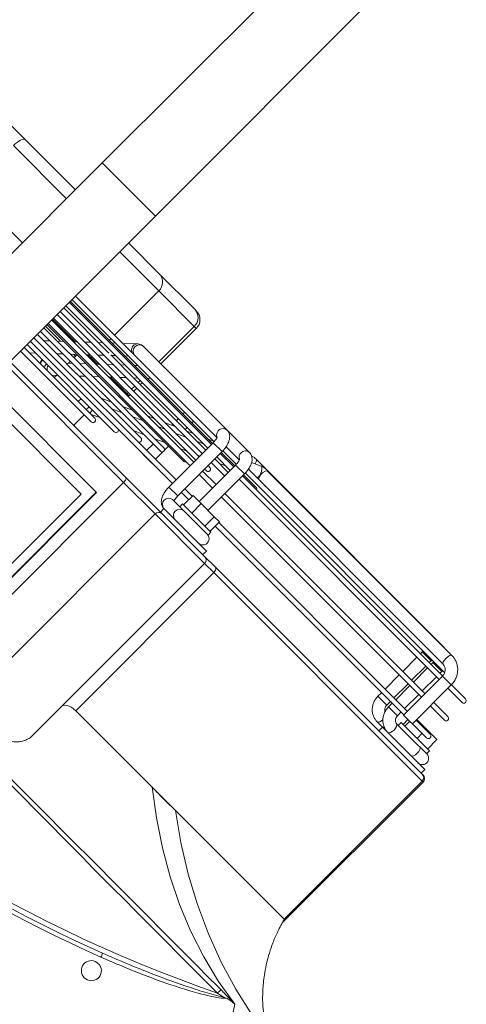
# Model space of a CAD drawing. Header units: millimetres. Extents: x -96593 to 66336, y -23969 to 7139.
# Tile 565 of 656: x -12866 to -12851, y -738 to -704. Entities that reach past the tile are written whole.
import ezdxf

# ---------------------------------------------------------------- set-up
doc = ezdxf.new("R2010")
doc.units = ezdxf.units.MM
doc.layers.add('mm_punktwstawienia', color=1, linetype='Continuous', lineweight=50)

# ---------------------------------------------------------------- blocks, each defined once
blk = doc.blocks.new('W_Gorny')
at = {"color": 7, "linetype": 'Continuous', "lineweight": 13}
for p, q in [((143.801, 230.641), (143.801, 244.007)), ((146.801, 230.641), (146.801, 244.007)), ((143.801, 230.641), (146.801, 230.641)), ((143.801, 230.641), (143.801, 206.024)), ((146.801, 230.641), (146.801, 206.024)), ((139.97, 229.124), (140.968, 229.124)), ((140.968, 229.124), (143.801, 229.124)), ((146.801, 229.124), (148.537, 229.124)), ((148.537, 229.124), (150.546, 229.124)), ((150.546, 229.124), (150.633, 229.124)), ((143.801, 228.624), (140.8, 228.624)), ((149.008, 228.624), (146.801, 228.624)), ((151.017, 228.624), (149.008, 228.624)), ((149.008, 228.624), (149.008, 226.124)), ((151.017, 226.624), (151.017, 228.624)), ((151.133, 228.624), (151.017, 228.624)), ((151.133, 226.624), (151.133, 228.624)), ((149.895, 226.521), (149.472, 226.124)), ((154.871, 226.624), (150.146, 226.624)), ((156.135, 226.624), (154.871, 226.624)), ((156.846, 226.567), (156.476, 226.402)), ((157.116, 226.624), (156.515, 226.624)), ((167.05, 226.624), (157.116, 226.624)), ((157.116, 226.624), (157.155, 226.608)), ((167.586, 226.614), (157.174, 226.614)), ((167.148, 226.614), (167.05, 226.624)), ((167.05, 226.624), (167.08, 226.614)), ((143.801, 226.124), (137.678, 226.124)), ((154.522, 226.124), (146.801, 226.124)), ((154.523, 226.124), (154.794, 226.124)), ((155.787, 226.124), (155.318, 226.124)), ((155.787, 226.124), (156.058, 226.124)), ((166.905, 226.124), (156.584, 226.124)), ((157.143, 226.132), (157.117, 226.124)), ((166.967, 226.114), (167.586, 226.114)), ((146.801, 225.924), (154.84, 225.924)), ((149.794, 225.832), (146.801, 225.832)), ((154.835, 225.774), (146.801, 225.774)), ((149.008, 225.924), (149.008, 225.832)), ((149.258, 225.924), (149.159, 225.832)), ((151.053, 225.832), (149.794, 225.832)), ((149.891, 225.832), (149.989, 225.924)), ((150.522, 225.924), (150.424, 225.832)), ((151.121, 225.832), (151.053, 225.832)), ((154.835, 225.832), (151.121, 225.832)), ((151.155, 225.832), (151.254, 225.924)), ((154.803, 225.924), (154.595, 225.832)), ((154.835, 225.874), (154.835, 223.374)), ((155.335, 225.874), (154.835, 225.874)), ((155.404, 225.924), (155.335, 225.893)), ((155.335, 223.374), (155.335, 225.874)), ((156.1, 225.832), (155.335, 225.832)), ((156.1, 225.774), (155.335, 225.774)), ((155.336, 225.924), (156.105, 225.924)), ((156.1, 225.874), (156.1, 223.814)), ((156.1, 225.874), (156.124, 225.874)), ((156.124, 225.874), (156.6, 225.874)), ((156.599, 225.909), (156.633, 225.924)), ((156.6, 223.814), (156.6, 225.874)), ((157.295, 225.832), (156.6, 225.832)), ((167.915, 225.774), (156.6, 225.774)), ((156.605, 225.924), (167.871, 225.924)), ((166.65, 225.874), (166.65, 225.774)), ((166.65, 225.874), (167.007, 225.874)), ((167.007, 225.874), (167.15, 225.874)), ((167.15, 225.874), (167.147, 225.924)), ((167.15, 225.774), (167.15, 225.874)), ((167.251, 225.874), (167.251, 225.774)), ((167.751, 225.874), (167.251, 225.874)), ((167.751, 225.874), (167.748, 225.924)), ((167.751, 225.774), (167.751, 225.874)), ((167.902, 225.764), (167.902, 223.564)), ((167.902, 225.764), (168.259, 225.764)), ((168.259, 225.764), (168.402, 225.764)), ((168.402, 223.564), (168.402, 225.764)), ((169.201, 225.774), (168.417, 225.774)), ((146.801, 225.574), (154.835, 225.574)), ((149.357, 225.459), (146.801, 225.459)), ((148.884, 225.574), (148.761, 225.459)), ((150.635, 225.459), (149.458, 225.459)), ((149.492, 225.459), (149.616, 225.574)), ((150.149, 225.574), (150.025, 225.459)), ((154.835, 225.459), (150.729, 225.459)), ((150.757, 225.459), (150.88, 225.574)), ((151.017, 225.459), (151.017, 225.574)), ((151.133, 225.459), (151.133, 225.574)), ((153.171, 225.574), (153.171, 225.459)), ((153.671, 225.459), (153.671, 225.574)), ((154.017, 225.574), (153.758, 225.459)), ((154.619, 225.574), (154.359, 225.459)), ((155.335, 225.574), (156.1, 225.574)), ((156.1, 225.459), (155.335, 225.459)), ((155.588, 225.459), (155.847, 225.574)), ((156.6, 225.574), (167.902, 225.574)), ((166.65, 225.574), (166.65, 224.774)), ((167.15, 224.774), (167.15, 225.574)), ((167.251, 225.574), (167.251, 224.774)), ((167.751, 224.774), (167.751, 225.574)), ((168.402, 225.574), (169.201, 225.574)), ((146.801, 225.259), (154.835, 225.259)), ((149.051, 225.085), (146.801, 225.085)), ((148.547, 225.259), (148.362, 225.085)), ((150.255, 225.085), (149.051, 225.085)), ((149.094, 225.085), (149.279, 225.259)), ((149.812, 225.259), (149.627, 225.085)), ((154.835, 225.085), (150.315, 225.085)), ((150.358, 225.085), (150.543, 225.259)), ((151.017, 225.085), (151.017, 225.259)), ((151.133, 225.085), (151.133, 225.259)), ((153.309, 225.259), (152.92, 225.085)), ((153.171, 225.259), (153.171, 225.197)), ((153.91, 225.259), (153.521, 225.085)), ((154.75, 225.085), (154.835, 225.124)), ((155.335, 225.259), (156.1, 225.259)), ((155.44, 225.085), (155.335, 225.085)), ((146.801, 224.885), (154.835, 224.885)), ((146.801, 224.824), (148.084, 224.824)), ((154.835, 224.774), (146.801, 224.774)), ((146.801, 224.574), (154.835, 224.574)), ((148.149, 224.885), (148.03, 224.774)), ((148.762, 224.774), (148.88, 224.885)), ((148.815, 224.824), (149.008, 224.824)), ((149.008, 224.885), (149.008, 224.824)), ((149.008, 224.824), (149.348, 224.824)), ((149.413, 224.885), (149.295, 224.774)), ((150.026, 224.774), (150.145, 224.885)), ((150.079, 224.824), (151.017, 224.824)), ((151.017, 224.824), (151.017, 224.885)), ((151.017, 224.824), (151.133, 224.824)), ((151.133, 224.824), (151.133, 224.885)), ((152.471, 224.885), (152.222, 224.774)), ((153.072, 224.885), (152.823, 224.774)), ((154.052, 224.774), (154.301, 224.885)), ((155.335, 224.885), (155.44, 224.885)), ((156.1, 224.774), (155.335, 224.774)), ((155.335, 224.574), (156.1, 224.574)), ((167.902, 224.774), (156.6, 224.774)), ((156.6, 224.574), (167.902, 224.574)), ((166.65, 224.574), (166.65, 223.774)), ((167.15, 223.774), (167.15, 224.574)), ((167.251, 224.574), (167.251, 223.774)), ((167.751, 223.774), (167.751, 224.574)), ((169.201, 224.774), (168.402, 224.774)), ((168.402, 224.574), (169.201, 224.574)), ((146.801, 224.512), (154.512, 224.512)), ((147.657, 224.424), (146.801, 224.424)), ((148.144, 224.339), (146.801, 224.339)), ((146.801, 224.139), (153.585, 224.139)), ((147.352, 224.139), (147.167, 223.966)), ((147.75, 224.512), (147.565, 224.339)), ((147.898, 223.966), (148.083, 224.139)), ((148.262, 224.339), (148.144, 224.339)), ((149.443, 224.339), (148.262, 224.339)), ((148.297, 224.339), (148.482, 224.512)), ((148.501, 224.424), (148.388, 224.424)), ((148.616, 224.139), (148.431, 223.966)), ((148.501, 224.339), (148.501, 224.424)), ((148.501, 224.031), (148.501, 224.139)), ((149.015, 224.512), (148.83, 224.339)), ((149.163, 223.966), (149.348, 224.139)), ((153.585, 224.339), (149.528, 224.339)), ((149.561, 224.339), (149.746, 224.512)), ((150.795, 224.139), (150.406, 223.966)), ((151.397, 224.139), (151.008, 223.966)), ((151.633, 224.512), (151.244, 224.339)), ((152.234, 224.512), (151.846, 224.339)), ((152.236, 223.966), (152.625, 224.139)), ((153.074, 224.339), (153.463, 224.512)), ((153.171, 224.382), (153.171, 224.339)), ((153.171, 224.139), (153.171, 223.774)), ((153.671, 224.289), (153.671, 224.512)), ((153.671, 223.774), (153.671, 224.189)), ((147.867, 223.966), (146.801, 223.966)), ((154.835, 223.774), (146.801, 223.774)), ((149.026, 223.966), (147.867, 223.966)), ((152.657, 223.966), (149.148, 223.966)), ((155.757, 223.774), (155.335, 223.774)), ((155.757, 223.814), (155.757, 223.284)), ((155.757, 223.814), (156.214, 223.814)), ((156.214, 223.814), (156.214, 223.284)), ((156.214, 223.814), (156.958, 223.814)), ((156.958, 223.814), (156.958, 223.284)), ((156.958, 223.814), (157.246, 223.814)), ((157.246, 223.814), (157.246, 223.284)), ((167.902, 223.774), (157.246, 223.774)), ((168.402, 223.814), (168.946, 223.814)), ((169.201, 223.774), (168.402, 223.774)), ((168.946, 223.814), (168.946, 223.774)), ((168.946, 223.814), (169.542, 223.814)), ((169.542, 223.814), (169.542, 223.284)), ((146.801, 223.574), (154.835, 223.574)), ((146.801, 223.392), (151.729, 223.392)), ((147.111, 223.228), (147.286, 223.392)), ((147.898, 223.374), (147.899, 223.392)), ((148.375, 223.228), (148.551, 223.392)), ((148.501, 223.219), (148.501, 223.346)), ((150.561, 223.219), (150.95, 223.392)), ((153.171, 223.574), (153.171, 223.564)), ((153.171, 223.564), (153.671, 223.564)), ((153.671, 223.564), (153.671, 223.574)), ((155.335, 223.374), (154.835, 223.374)), ((155.335, 223.574), (155.757, 223.574)), ((157.246, 223.574), (167.902, 223.574)), ((166.65, 223.574), (166.65, 223.374)), ((166.65, 223.374), (167.007, 223.374)), ((167.007, 223.374), (167.15, 223.374)), ((167.15, 223.374), (167.15, 223.574)), ((167.251, 223.574), (167.251, 223.374)), ((167.751, 223.374), (167.251, 223.374)), ((167.751, 223.374), (167.751, 223.574)), ((167.902, 223.564), (168.259, 223.564)), ((168.155, 223.564), (168.155, 223.284)), ((168.253, 223.564), (168.253, 223.284)), ((168.259, 223.564), (168.402, 223.564)), ((168.402, 223.574), (169.201, 223.574)), ((168.946, 223.574), (168.946, 223.284)), ((146.932, 223.219), (146.801, 223.219)), ((146.801, 223.019), (150.801, 223.019)), ((148.216, 223.219), (146.932, 223.219)), ((147.101, 223.219), (147.111, 223.228)), ((150.801, 223.219), (148.216, 223.219)), ((148.354, 223.211), (148.375, 223.228)), ((148.375, 223.228), (148.365, 223.219)), ((150.401, 222.424), (150.401, 223.019)), ((155.3, 223.124), (155.293, 223.124)), ((155.701, 223.124), (155.3, 223.124)), ((155.701, 223.284), (155.701, 223.124)), ((157.301, 223.284), (155.701, 223.284)), ((156.381, 223.124), (155.701, 223.124)), ((157.187, 223.124), (156.381, 223.124)), ((157.297, 223.124), (157.187, 223.124)), ((157.301, 223.124), (157.297, 223.124)), ((157.301, 223.124), (157.301, 223.284)), ((168.799, 223.124), (167.953, 223.124)), ((168.048, 223.284), (168.048, 223.124)), ((169.648, 223.284), (168.048, 223.284)), ((169.639, 223.124), (168.799, 223.124)), ((169.661, 223.124), (169.639, 223.124)), ((169.648, 223.124), (169.648, 223.284)), ((155.293, 222.624), (155.3, 222.624)), ((155.3, 222.624), (155.301, 222.624)), ((155.301, 222.624), (155.301, 222.424)), ((157.701, 222.624), (155.301, 222.624)), ((157.701, 222.424), (157.701, 222.624)), ((167.351, 222.624), (167.648, 222.624)), ((167.648, 222.624), (167.648, 222.424)), ((167.953, 222.624), (167.648, 222.624)), ((167.953, 222.624), (168.269, 222.624)), ((170.048, 222.624), (168.269, 222.624)), ((170.048, 222.424), (170.048, 222.624)), ((146.801, 222.424), (153.36, 222.424)), ((153.425, 222.224), (146.801, 222.224)), ((153.36, 222.424), (155.379, 222.424)), ((153.425, 214.424), (153.425, 222.224)), ((155.207, 222.224), (153.425, 222.224)), ((155.207, 222.224), (155.207, 212.464)), ((158.001, 222.224), (155.207, 222.224)), ((155.379, 222.424), (157.801, 222.424)), ((157.801, 222.424), (158.412, 222.424)), ((158.001, 212.543), (158.001, 222.224)), ((158.518, 222.224), (158.001, 222.224)), ((158.412, 222.424), (170.101, 222.424)), ((158.518, 222.224), (158.518, 214.424)), ((170.301, 222.224), (158.518, 222.224)), ((170.101, 222.424), (170.148, 222.424)), ((170.301, 214.424), (170.301, 222.224)), ((170.348, 222.224), (170.301, 222.224)), ((170.348, 214.27), (170.348, 222.224)), ((146.801, 221.174), (152.937, 221.174)), ((152.927, 215.674), (152.927, 221.174)), ((152.937, 221.174), (152.937, 215.674)), ((152.551, 220.693), (146.801, 220.693)), ((152.551, 216.193), (152.551, 220.693)), ((162.844, 214.424), (158.518, 214.424)), ((164.149, 214.424), (162.844, 214.424)), ((170.301, 214.424), (164.149, 214.424)), ((171.301, 210.624), (171.195, 210.624)), ((176.601, 202.624), (171.301, 210.624)), ((166.115, 208.333), (166.237, 208.382)), ((166.223, 207.917), (166.379, 207.917))]:
    blk.add_line(p, q, dxfattribs=at)
at = {"color": 7, "linetype": 'Continuous', "lineweight": 13, "flags": 128}
for points in [[(140.8, 228.624), (140.804, 228.722), (140.813, 228.816), (140.829, 228.902), (140.849, 228.978), (140.875, 229.04), (140.904, 229.086), (140.935, 229.115), (140.968, 229.124)], [(156.615, 226.464), (156.614, 226.47), (156.591, 226.551), (156.556, 226.605), (156.515, 226.624), (156.515, 226.624)], [(156.846, 226.567), (156.863, 226.57), (156.911, 226.553), (156.964, 226.502), (157.014, 226.427), (157.055, 226.338), (157.079, 226.249), (157.083, 226.174), (157.067, 226.124)], [(157.115, 226.541), (157.142, 226.595), (157.174, 226.614)], [(167.586, 226.114), (167.554, 226.133), (167.527, 226.188), (167.509, 226.269), (167.503, 226.364), (167.509, 226.46), (167.527, 226.541)], [(167.527, 226.541), (167.554, 226.595), (167.586, 226.614)], [(149.008, 224.824), (149.005, 224.785), (149.002, 224.774)], [(151.017, 224.824), (151.014, 224.785), (151.011, 224.774)], [(151.126, 224.774), (151.129, 224.785), (151.133, 224.824)], [(147.947, 223.219), (147.916, 223.279), (147.898, 223.374)], [(146.801, 223.253), (146.82, 223.237), (146.846, 223.219)], [(167.953, 223.124), (167.994, 223.105), (168.029, 223.051), (168.052, 222.97), (168.06, 222.874), (168.052, 222.779), (168.029, 222.698), (167.994, 222.643), (167.953, 222.624), (167.953, 222.624)], [(169.262, 223.124), (169.303, 223.105), (169.338, 223.051), (169.361, 222.97), (169.369, 222.874), (169.361, 222.779), (169.338, 222.698), (169.303, 222.643), (169.262, 222.624), (169.262, 222.624)], [(167.351, 222.624), (167.392, 222.643), (167.427, 222.698), (167.45, 222.779), (167.458, 222.846)], [(153.36, 222.424), (153.372, 222.421), (153.384, 222.409), (153.396, 222.391), (153.406, 222.366), (153.414, 222.335), (153.42, 222.301), (153.423, 222.263), (153.425, 222.224)], [(158.412, 222.424), (158.433, 222.421), (158.452, 222.409), (158.471, 222.391), (158.487, 222.366), (158.5, 222.335), (158.51, 222.301), (158.516, 222.263), (158.518, 222.224)], [(162.844, 214.424), (163.828, 213.674), (164.84, 212.999), (165.875, 212.401), (166.93, 211.882), (168.004, 211.444), (169.092, 211.088), (170.193, 210.814), (171.301, 210.624)], [(173.301, 210.624), (172.102, 210.81), (170.911, 211.081), (169.734, 211.436), (168.572, 211.874), (167.429, 212.393), (166.309, 212.992), (165.215, 213.67), (164.149, 214.424)], [(170.497, 210.649), (170.497, 210.64), (170.497, 210.626), (170.497, 210.606), (170.497, 210.582), (170.497, 210.553), (170.497, 210.521), (170.497, 210.486), (170.497, 210.451)]]:
    blk.add_lwpolyline(points, dxfattribs=at)
at = {"color": 7, "linetype": 'Continuous', "lineweight": 13}
for centre, radius, start, end in [((148.522, 228.638), 0.486, 358.348, 88.2476), ((150.531, 228.638), 0.486, 358.348, 88.2476), ((150.633, 228.624), 0.5, 0, 90), ((150.085, 226.362), 0.248, 140.2199, 253.5838), ((150.166, 226.374), 0.251, 94.6993, 265.3007), ((154.892, 226.372), 0.253, 94.1089, 241.7041), ((156.143, 226.39), 0.235, 92.028, 183.7471), ((157.544, 226.368), 0.463, 158.0527, 211.7533), ((156.161, 226.369), 0.252, 178.7136, 241.975), ((157.295, 225.732), 0.1, 25.1193, 90), ((169.201, 225.674), 0.1, 270, 90), ((155.44, 224.985), 0.1, 270, 90), ((154.512, 224.612), 0.1, 270, 337.8122), ((169.201, 224.674), 0.1, 270, 90), ((148.701, 224.424), 0.2, 153.9713, 180), ((153.585, 224.239), 0.1, 270, 90), ((152.657, 223.866), 0.1, 294.1596, 90), ((169.201, 223.674), 0.1, 270, 90), ((147.91, 223.374), 0.25, 175.8755, 218.3426), ((147.951, 223.373), 0.267, 175.8847, 215.2359), ((148.263, 223.466), 0.29, 194.6054, 238.1068), ((149.365, 223.37), 0.498, 342.3579, 2.5525), ((149.801, 223.372), 0.515, 342.6772, 2.2335), ((150.225, 223.28), 0.288, 347.8396, 23.0619), ((151.729, 223.492), 0.1, 270, 55.1056), ((150.801, 223.119), 0.1, 270, 90), ((155.321, 222.874), 0.251, 96.518, 263.541), ((155.943, 222.874), 0.251, 94.6994, 265.3006), ((157.255, 222.874), 0.25, 270, 90), ((169.661, 222.874), 0.25, 270, 90), ((155.394, 222.237), 0.188, 94.5109, 183.8928), ((157.801, 222.224), 0.2, 0, 90), ((170.101, 222.224), 0.2, 0, 90), ((170.148, 222.224), 0.2, 0, 90), ((145.301, 262.47), 57.8, 244.15669, 295.84331), ((145.301, 262.502), 58.2, 248.97043, 291.02957), ((145.301, 262.47), 58, 248.97043, 291.02957), ((165.522, 207.964), 0.699, 17.8957, 31.9086), ((166.301, 207.524), 0.4, 101.2547, 78.7453), ((145.301, 381.596), 188.8, 270.83458, 279.54278), ((145.301, 381.596), 189, 270.8337, 279.54278)]:
    blk.add_arc(centre, radius, start, end, dxfattribs=at)
for points, knots in [([(150.146, 226.624), (150.111, 226.621), (150.044, 226.615), (149.959, 226.574), (149.915, 226.537), (149.895, 226.521)], [0, 0, 0, 0, 0.364541, 0.712981, 1, 1, 1, 1]), ([(155.335, 225.874), (155.335, 225.901), (155.334, 225.978), (155.319, 226.103), (155.286, 226.245), (155.236, 226.371), (155.171, 226.473), (155.094, 226.55), (155.006, 226.601), (154.929, 226.622), (154.883, 226.624), (154.871, 226.624)], [0, 0, 0, 0, 0.073045, 0.210809, 0.351522, 0.498881, 0.632573, 0.748462, 0.85598, 0.960138, 1, 1, 1, 1]), ([(156.6, 225.874), (156.599, 225.901), (156.598, 225.978), (156.583, 226.103), (156.55, 226.245), (156.5, 226.371), (156.436, 226.473), (156.359, 226.55), (156.271, 226.601), (156.193, 226.622), (156.147, 226.624), (156.135, 226.624)], [0, 0, 0, 0, 0.073045, 0.210809, 0.351522, 0.498881, 0.632573, 0.748462, 0.85598, 0.960137, 1, 1, 1, 1]), ([(156.515, 226.624), (156.483, 226.623), (156.407, 226.621), (156.334, 226.598), (156.291, 226.584)], [0, 0, 0, 0, 0.41905, 1, 1, 1, 1]), ([(157.116, 226.624), (157.084, 226.623), (157.004, 226.62), (156.914, 226.595), (156.858, 226.572), (156.846, 226.567)], [0, 0, 0, 0, 0.343702, 0.861185, 1, 1, 1, 1]), ([(168.402, 225.764), (168.401, 225.798), (168.398, 225.886), (168.367, 226.027), (168.304, 226.179), (168.213, 226.317), (168.099, 226.433), (167.965, 226.523), (167.817, 226.585), (167.688, 226.611), (167.611, 226.614), (167.586, 226.614)], [0, 0, 0, 0, 0.075554, 0.199859, 0.324375, 0.448815, 0.573006, 0.696785, 0.820041, 0.942755, 1, 1, 1, 1]), ([(154.778, 226.158), (154.778, 226.158), (154.775, 226.161), (154.786, 226.147), (154.802, 226.109), (154.82, 226.045), (154.833, 225.964), (154.835, 225.904), (154.835, 225.874)], [0, 0, 0, 0, 0.02601, 0.19302, 0.368742, 0.571328, 0.791881, 1, 1, 1, 1]), ([(156.043, 226.158), (156.042, 226.158), (156.039, 226.161), (156.05, 226.147), (156.066, 226.109), (156.084, 226.045), (156.097, 225.964), (156.099, 225.904), (156.1, 225.874)], [0, 0, 0, 0, 0.02601, 0.19302, 0.368742, 0.571328, 0.791881, 1, 1, 1, 1]), ([(157.545, 226.115), (157.541, 226.115), (157.534, 226.115), (157.519, 226.119), (157.505, 226.122), (157.493, 226.124), (157.482, 226.125), (157.473, 226.124), (157.465, 226.123), (157.458, 226.12), (157.456, 226.117), (157.457, 226.114), (157.463, 226.115), (157.464, 226.115)], [0, 0, 0, 0, 0.162267, 0.285888, 0.372376, 0.436539, 0.490555, 0.544685, 0.596979, 0.673851, 0.788095, 0.960645, 1, 1, 1, 1]), ([(165.083, 226.114), (165.079, 226.115), (165.072, 226.116), (165.055, 226.119), (165.042, 226.122), (165.029, 226.124), (165.018, 226.125), (165.009, 226.124), (165.002, 226.122), (164.995, 226.119), (164.994, 226.115), (164.999, 226.115), (165.002, 226.114)], [0, 0, 0, 0, 0.18345, 0.298187, 0.38171, 0.443801, 0.50634, 0.559731, 0.613265, 0.697356, 0.82451, 1, 1, 1, 1]), ([(166.967, 226.115), (166.964, 226.115), (166.959, 226.115), (166.945, 226.118), (166.93, 226.122), (166.918, 226.124), (166.907, 226.124), (166.898, 226.124), (166.892, 226.124), (166.89, 226.123), (166.89, 226.123)], [0, 0, 0, 0, 0.224073, 0.450816, 0.601861, 0.713994, 0.806081, 0.898447, 0.985553, 1, 1, 1, 1]), ([(167.586, 226.114), (167.598, 226.114), (167.642, 226.112), (167.715, 226.089), (167.797, 226.032), (167.859, 225.95), (167.896, 225.857), (167.9, 225.793), (167.902, 225.764)], [0, 0, 0, 0, 0.076232, 0.275815, 0.472592, 0.66304, 0.848345, 1, 1, 1, 1]), ([(153.161, 225.924), (153.163, 225.911), (153.167, 225.882), (153.168, 225.849), (153.168, 225.832)], [0, 0, 0, 0, 0.4677591, 1, 1, 1, 1]), ([(153.67, 225.832), (153.67, 225.837), (153.669, 225.868), (153.666, 225.899), (153.663, 225.924)], [0, 0, 0, 0, 0.151831, 1, 1, 1, 1]), ([(166.644, 225.924), (166.645, 225.921), (166.65, 225.905), (166.65, 225.888), (166.65, 225.874)], [0, 0, 0, 0, 0.205724, 1, 1, 1, 1]), ([(167.248, 225.916), (167.248, 225.916), (167.252, 225.903), (167.251, 225.888), (167.251, 225.874)], [0, 0, 0, 0, 0.036917, 1, 1, 1, 1]), ([(150.627, 225.457), (150.628, 225.457), (150.635, 225.458), (150.652, 225.459), (150.676, 225.459), (150.7, 225.459), (150.711, 225.458), (150.717, 225.458)], [0, 0, 0, 0, 0.045429, 0.213971, 0.471531, 0.740237, 1, 1, 1, 1]), ([(150.254, 225.085), (150.261, 225.085), (150.278, 225.085), (150.294, 225.085), (150.302, 225.085), (150.303, 225.085)], [0, 0, 0, 0, 0.404118, 0.933094, 1, 1, 1, 1]), ([(148.26, 224.338), (148.257, 224.338), (148.25, 224.339), (148.227, 224.338), (148.195, 224.338), (148.163, 224.339), (148.144, 224.339), (148.139, 224.338), (148.138, 224.337)], [0, 0, 0, 0, 0.128236, 0.324058, 0.591946, 0.862021, 0.985174, 1, 1, 1, 1]), ([(149.441, 224.339), (149.445, 224.339), (149.46, 224.339), (149.486, 224.338), (149.507, 224.339), (149.516, 224.339), (149.519, 224.339)], [0, 0, 0, 0, 0.145959, 0.509125, 0.886079, 1, 1, 1, 1]), ([(149.017, 223.964), (149.02, 223.965), (149.03, 223.966), (149.051, 223.966), (149.081, 223.965), (149.111, 223.965), (149.13, 223.966), (149.139, 223.966), (149.14, 223.964), (149.14, 223.964)], [0, 0, 0, 0, 0.070978, 0.197, 0.390625, 0.644342, 0.847275, 0.972714, 1, 1, 1, 1]), ([(154.835, 223.374), (154.836, 223.348), (154.837, 223.271), (154.852, 223.145), (154.885, 223.004), (154.935, 222.878), (154.999, 222.776), (155.076, 222.699), (155.164, 222.647), (155.242, 222.626), (155.288, 222.625), (155.3, 222.624)], [0, 0, 0, 0, 0.073044, 0.210809, 0.351522, 0.498881, 0.632573, 0.748461, 0.85598, 0.960138, 1, 1, 1, 1]), ([(155.377, 223.124), (155.374, 223.129), (155.366, 223.148), (155.351, 223.204), (155.338, 223.285), (155.336, 223.345), (155.335, 223.374)], [0, 0, 0, 0, 0.11037, 0.395873, 0.706699, 1, 1, 1, 1]), ([(166.65, 223.374), (166.651, 223.343), (166.654, 223.259), (166.684, 223.126), (166.746, 222.984), (166.835, 222.858), (166.947, 222.754), (167.077, 222.679), (167.214, 222.632), (167.307, 222.627), (167.351, 222.624)], [0, 0, 0, 0, 0.0817871, 0.2154349, 0.3494941, 0.4834788, 0.6169619, 0.7495132, 0.880845, 1, 1, 1, 1]), ([(167.287, 223.141), (167.281, 223.143), (167.256, 223.15), (167.215, 223.187), (167.172, 223.251), (167.152, 223.318), (167.15, 223.361), (167.15, 223.374)], [0, 0, 0, 0, 0.093821, 0.358595, 0.610635, 0.877003, 1, 1, 1, 1]), ([(167.251, 223.374), (167.252, 223.343), (167.255, 223.259), (167.285, 223.126), (167.348, 222.984), (167.437, 222.858), (167.549, 222.754), (167.678, 222.679), (167.815, 222.632), (167.908, 222.627), (167.953, 222.624)], [0, 0, 0, 0, 0.081787, 0.215435, 0.349494, 0.483479, 0.616962, 0.749513, 0.880845, 1, 1, 1, 1]), ([(167.953, 223.124), (167.945, 223.125), (167.917, 223.126), (167.871, 223.142), (167.816, 223.186), (167.774, 223.251), (167.753, 223.318), (167.752, 223.361), (167.751, 223.374)], [0, 0, 0, 0, 0.084433, 0.307489, 0.509832, 0.702444, 0.906005, 1, 1, 1, 1]), ([(158.518, 214.424), (158.465, 214.422), (158.361, 214.417), (158.182, 214.361), (158.059, 214.284), (158.008, 214.207), (158.001, 214.197)], [0, 0, 0, 0, 0.235012, 0.470097, 0.936112, 1, 1, 1, 1]), ([(162.844, 214.424), (163.084, 214.418), (163.315, 214.415), (163.75, 214.415), (163.956, 214.418), (164.149, 214.424)], [0, 0, 0, 0, 0.5, 0.5, 1, 1, 1, 1]), ([(173.301, 210.624), (173.178, 210.681), (172.936, 210.791), (172.615, 210.999), (172.291, 211.242), (171.969, 211.528), (171.684, 211.826), (171.449, 212.106), (171.236, 212.388), (171.026, 212.706), (170.822, 213.063), (170.633, 213.453), (170.448, 213.91), (170.352, 214.246), (170.301, 214.424)], [0, 0, 0, 0, 0.081243, 0.159496, 0.228668, 0.324664, 0.417114, 0.475875, 0.544111, 0.628925, 0.704327, 0.790663, 0.888837, 1, 1, 1, 1]), ([(155.207, 212.464), (155.264, 212.349), (155.355, 212.167), (155.541, 211.949), (155.712, 211.801), (155.9, 211.684), (156.099, 211.596), (156.316, 211.536), (156.533, 211.504), (156.743, 211.499), (157.003, 211.52), (157.313, 211.597), (157.573, 211.735), (157.745, 211.882), (157.859, 212.022), (157.943, 212.185), (157.995, 212.361), (157.996, 212.485), (157.997, 212.543)], [0, 0, 0, 0, 0.1027133, 0.1627555, 0.2227216, 0.2729688, 0.3231679, 0.3737308, 0.4242718, 0.4686869, 0.5131135, 0.6011173, 0.6972965, 0.7528253, 0.8083878, 0.8744658, 0.9405833, 1, 1, 1, 1]), ([(146.801, 210.679), (149.701, 210.678), (156, 210.675), (163.898, 210.659), (168.897, 210.651), (170.497, 210.649)], [0, 0, 0, 0, 0.367071, 0.797446, 1, 1, 1, 1]), ([(170.497, 210.451), (168.897, 210.453), (163.898, 210.461), (155.999, 210.513), (149.701, 210.532), (146.801, 210.541)], [0, 0, 0, 0, 0.202565, 0.632935, 1, 1, 1, 1]), ([(170.882, 210.554), (170.862, 210.531), (170.757, 210.408), (170.392, 210.17), (169.598, 209.691), (168.401, 209.098), (167.179, 208.568), (166.434, 208.276), (166.186, 208.179)], [0, 0, 0, 0, 0.01705, 0.0927003, 0.2438059, 0.5463167, 0.8489737, 1, 1, 1, 1]), ([(166.237, 208.382), (166.443, 208.462), (167.144, 208.737), (168.326, 209.238), (169.523, 209.812), (170.343, 210.235), (170.675, 210.443), (170.782, 210.511)], [0, 0, 0, 0, 0.1321475, 0.4492475, 0.766291, 0.924138, 1, 1, 1, 1]), ([(170.497, 210.649), (170.559, 210.649), (170.619, 210.648), (170.74, 210.646), (170.8, 210.645), (170.889, 210.642), (170.919, 210.641), (170.978, 210.639), (171.007, 210.638), (171.064, 210.635), (171.091, 210.633), (171.131, 210.63), (171.145, 210.629), (171.164, 210.627), (171.17, 210.627), (171.183, 210.626), (171.189, 210.625), (171.195, 210.624)], [0, 0, 0, 0, 0.25, 0.25, 0.5, 0.5, 0.625, 0.625, 0.75, 0.75, 0.875, 0.875, 0.9375, 0.9375, 0.96875, 0.96875, 1, 1, 1, 1]), ([(170.882, 210.554), (170.858, 210.543), (170.825, 210.529), (170.792, 210.515), (170.783, 210.511), (170.782, 210.511)], [0, 0, 0, 0, 0.720229, 0.990553, 1, 1, 1, 1]), ([(171.195, 210.624), (171.121, 210.617), (171.013, 210.606), (170.913, 210.567), (170.882, 210.554)], [0, 0, 0, 0, 0.685418, 1, 1, 1, 1]), ([(114.001, 200.505), (115.66, 200.24), (118.977, 199.709), (123.974, 199.082), (128.981, 198.579), (133.997, 198.212), (139.019, 197.978), (144.045, 197.878), (148.931, 197.91), (153.676, 198.063), (158.278, 198.323), (162.874, 198.695), (167.462, 199.182), (172.041, 199.773), (175.081, 200.261), (176.601, 200.505)], [0, 0, 0, 0, 0.080142, 0.160209, 0.240216, 0.320178, 0.400109, 0.480022, 0.559931, 0.633191, 0.70647, 0.77978, 0.853131, 0.926534, 1, 1, 1, 1]), ([(148.051, 193.299), (152.834, 193.368), (157.614, 193.62), (164.759, 194.268), (167.136, 194.53), (170.693, 194.989), (171.877, 195.154), (174.241, 195.505), (175.422, 195.692), (176.601, 195.89)], [0, 0, 0, 0, 0.5, 0.5, 0.75, 0.75, 0.875, 0.875, 1, 1, 1, 1]), ([(176.601, 195.746), (176.307, 195.696), (176.012, 195.648), (175.422, 195.551), (174.536, 195.409), (173.65, 195.273), (171.877, 195.01), (170.693, 194.846), (167.136, 194.387), (164.759, 194.126), (157.613, 193.478), (152.834, 193.227), (148.051, 193.157)], [0, 0, 0, 0, 0.03125, 0.03125, 0.0625, 0.125, 0.125, 0.25, 0.25, 0.5, 0.5, 1, 1, 1, 1]), ([(148.051, 192.916), (149.389, 192.943), (152.063, 192.999), (156.073, 193.19), (160.078, 193.46), (164.143, 193.822), (168.264, 194.281), (172.44, 194.834), (175.214, 195.282), (176.601, 195.505)], [0, 0, 0, 0, 0.139837, 0.2797, 0.419605, 0.559567, 0.706273, 0.853078, 1, 1, 1, 1])]:
    blk.add_open_spline(points, degree=3, knots=knots, dxfattribs=at)
for points in [[(170.782, 210.511), (170.687, 210.491), (170.592, 210.471), (170.497, 210.451)], [(148.051, 197.616), (157.604, 197.755), (167.148, 198.618), (176.601, 200.205)]]:
    blk.add_open_spline(points, degree=3, dxfattribs=at)
blk = doc.blocks.new('A$C2E197AD3')
at = {"color": 252, "lineweight": 13, "xscale": 0.8500000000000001, "yscale": 0.8500000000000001, "zscale": 0.8500000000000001, "rotation": 315.000000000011}
blk.add_blockref('W_Gorny', (2475.214, 1623.535), dxfattribs=at)

msp = doc.modelspace()

# ---------------------------------------------------------------- block references
at = {"layer": 'mm_punktwstawienia', "lineweight": 60}
msp.add_blockref('A$C2E197AD3', (-15563.326, -2384.805), dxfattribs=at)

doc.saveas('drawing.dxf')
